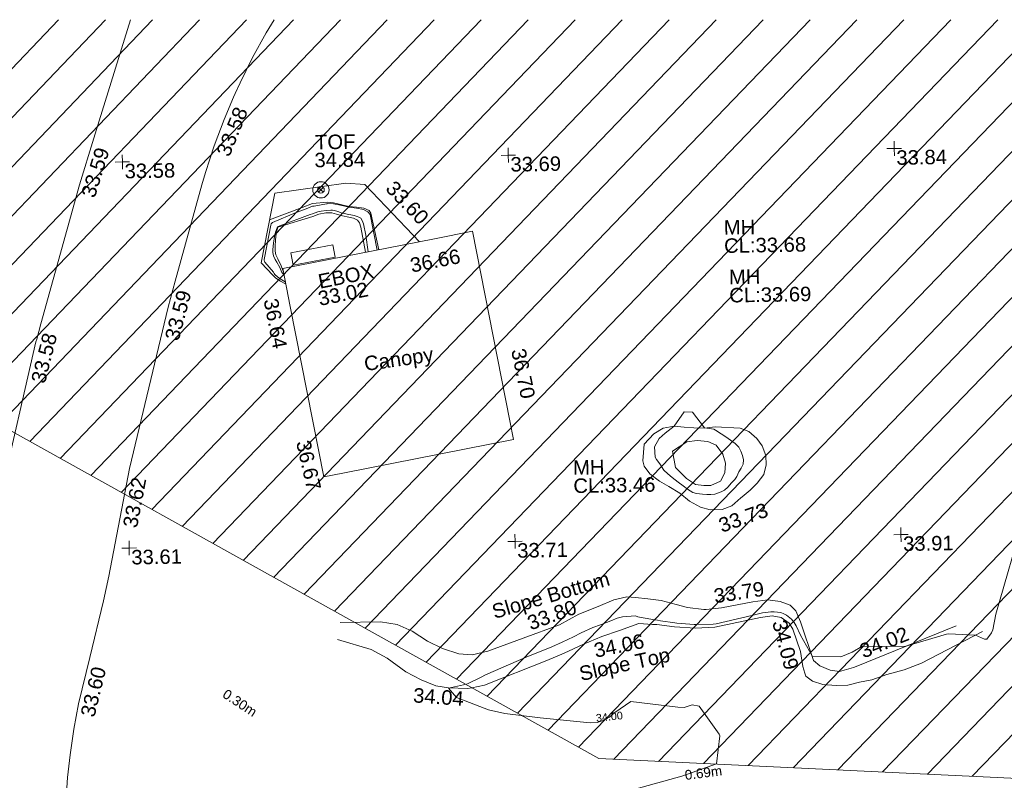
# Model space of a CAD drawing. Header units: millimetres. Extents: x -290717 to 520720, y -88450 to 287762.
# Tile 321 of 381: x 210553 to 236064, y 262329 to 282025. Entities that reach past the tile are written whole.
import ezdxf

# ---------------------------------------------------------------- set-up
doc = ezdxf.new("R2010")
doc.units = ezdxf.units.MM
for name, pattern in [('IMPORT-HIDDEN2 _3_', [4762.5, 3175, -1587.5]), ('IMPORT-UG_ELEC_LV_QLB2 _2_', [2700, 1500, -300.0000000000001, 0, -250, 150, -300.0000000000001, 0, -200]), ('IMPORT-UG_ELEC_STREET LIGHTING_QLB2 _2_', [2700, 1500, -300.0000000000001, 0, -250, 150, -300.0000000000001, 0, -200])]:
    doc.linetypes.add(name, pattern=pattern)
for name, color, linetype, lineweight, true_color in [('00__TOPO__TOP_OF_FENCE_SYMBOL', 7, 'Continuous', 9, 0x666666), ('00_TOPO_SERV_MH', 7, 'Continuous', 9, 0x666666), ('00_UAV_BUILDING_CANOPY', 7, 'Continuous', 9, 0xff7fff), ('00_UAV_ESB_BOX', 240, 'Continuous', 9, 0xff003f), ('00_UAV_FENCE', 7, 'Continuous', 9, 0x264c2f), ('00_UAV_LEVEL_SPOT', 7, 'Continuous', 9, 0x666666), ('00_UAV_SLOPE_BOTTOM', 30, 'Continuous', 9, 0xff7f00), ('00_UAV_SLOPE_TOP', 40, 'Continuous', 9, 0xffbf00), ('00_UAV_TOP_OF_FENCE', 6, 'Continuous', 9, 0xff00ff), ('00_UAV_TRACK', 7, 'Continuous', 9, 0x666666), ('01_DTM_CONTOUR_MNR', 7, 'Continuous', 9, 0xa5a552), ('01_DTM_CONTOUR_MNR_LABELS', 7, 'Continuous', 9, 0xa5a552), ('12333-PUM-2D-U-0001-C01 - Rev2_REVIT IMPORT_dwg', 7, 'Continuous', 9, 0x767676), ('PUM-CHAMBER EXTENTS', 6, 'IMPORT-HIDDEN2 _3_', 9, 0xff00ff), ('PUM-ELECTRIC-LV-QLB2', 1, 'IMPORT-UG_ELEC_LV_QLB2 _2_', 9, 0xff0000), ('PUM-UNABLE TO SURVEY', 190, 'Continuous', 9, 0x7f00ff)]:
    doc.layers.add(name, color=color, linetype=linetype, lineweight=lineweight, true_color=true_color)
doc.styles.add('Arial_1', font='arial.ttf', dxfattribs={"height": 250})
doc.styles.add('Swis721 Lt BT_1', font='swissl.ttf', dxfattribs={"height": 200})
doc.styles.add('Swis721 Lt BT_2', font='swissl.ttf', dxfattribs={"height": 375})

# ---------------------------------------------------------------- blocks, each defined once
blk = doc.blocks.new('12333-PUM-2D-U-0001-C01 - Rev2_REVIT IMPORT_dwg_MSL_Node_LineworkTOF-2077248-Site Location Plan Existing')
at = {"layer": '00__TOPO__TOP_OF_FENCE_SYMBOL', "color": 254, "true_color": 0xcccccc, "flags": 128}
for points in [[(165.3591892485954, 165.3591892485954), (0, 0), (-165.3591892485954, 165.3591892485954)], [(165.3591892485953, -165.3591892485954), (0, 0), (-165.3591892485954, -165.3591892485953)]]:
    blk.add_lwpolyline(points, dxfattribs=at)
at = {"layer": '00__TOPO__TOP_OF_FENCE_SYMBOL', "color": 254, "true_color": 0xcccccc}
for radius in [562.5594001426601, 233.853208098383]:
    blk.add_circle((0, 0), radius, dxfattribs=at)
blk = doc.blocks.new('12333-PUM-2D-U-0001-C01 - Rev2_REVIT IMPORT_dwg_UAV-2077255-Site Location Plan Existing')
at = {"layer": '00_UAV_LEVEL_SPOT', "color": 254, "true_color": 0xcccccc, "flags": 128}
for points in [[(0, -500.0000000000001), (0, 0), (-500.0000000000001, 0)], [(500.0000000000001, 0), (0, 0), (0, 500.0000000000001)]]:
    blk.add_lwpolyline(points, dxfattribs=at)
blk = doc.blocks.new('12333-PUM-2D-U-0001-C01 - Rev2_REVIT IMPORT_dwg_MGS62954_T2_Galway_ITM_3d_Rev1-2077680-Site Location Plan Existing')
at = {"layer": '00_UAV_BUILDING_CANOPY', "color": 254, "true_color": 0xcccccc, "flags": 128}
blk.add_lwpolyline([(534129040.8534998, 725828045.4499999), (534129916.1941393, 725823122.7962998), (534130002.8534999, 725822635.4499998), (534125567.5204437, 725821846.7641588), (534125071.7134048, 725821758.6003194), (534124284.5360951, 725826185.4498491), (534124109.713405, 725827168.6003194), (534128049.2394228, 725827869.1223211)], close=True, dxfattribs=at)
at = {"layer": '00_UAV_ESB_BOX', "color": 254, "true_color": 0xcccccc, "flags": 128}
blk.add_lwpolyline([(534124323.256, 725827570.5605001), (534125413.2560001, 725827756.5605), (534125468.0214465, 725827435.6232072), (534124378.0214463, 725827249.6232072)], close=True, dxfattribs=at)
at = {"layer": '00_UAV_FENCE', "color": 254, "true_color": 0xcccccc, "flags": 128}
blk.add_lwpolyline([(534123550.8535001, 725827323.4500002), (534123930.8535001, 725829124.45), (534125775.8535001, 725829346.45), (534126270.8535, 725829306.4499999), (534126804.0957745, 725828729.1934334), (534127662.1691413, 725827800.2939272)], dxfattribs=at)
at = {"layer": '00_UAV_SLOPE_BOTTOM', "color": 254, "true_color": 0xcccccc, "flags": 128}
for points in [[(534123998.256, 725828238.5605), (534124904.256, 725828499.5605001), (534125067.256, 725828557.5605), (534125250.256, 725828589.5605), (534125405.256, 725828585.5605), (534125526.2560001, 725828554.5605), (534125676.256, 725828504.5605), (534125843.256, 725828468.5605), (534125964.256, 725828437.5605), (534126059.256, 725828387.5604999), (534126113.256, 725828318.5605), (534126145.256, 725828204.5605), (534126258.1176034, 725827550.6270919)], [(534124125.9016578, 725827077.5624334), (534124068.256, 725827240.5604999), (534123982.256, 725827422.5605), (534123933.256, 725827529.5605001), (534123914.256, 725827625.5604999), (534123920.256, 725827741.5605), (534123934.256, 725827911.5605001), (534123954.256, 725828072.5605001), (534123998.256, 725828238.5605)], [(534125433.0165, 725817980.4695001), (534126482.0165, 725817976.4695), (534126911.0165, 725817903.4695001), (534127297.0164999, 725817721.4695001), (534127686.0164999, 725817455.4695002), (534128070.0165001, 725817260.4695), (534128490.0164999, 725817116.4695001), (534128840.0165, 725817082.4695002), (534129248.0164999, 725817167.4695001), (534130168.2457085, 725817488.043175), (534131111.0165, 725817816.4695002), (534131617.0165, 725818086.4695), (534132125.0164999, 725818271.4695002), (534132531.0165, 725818442.4695001), (534132867.0165001, 725818509.4695002), (534133091.0165, 725818492.4695001), (534133411.0165, 725818447.4695001), (534133759.0165, 725818399.4695001), (534134141.0165001, 725818289.4695001), (534134441.0164999, 725818205.4695003), (534134859.0165, 725818147.4695002), (534134920.8677579, 725818152.3205792), (534135318.0165, 725818183.4695001), (534136132.0164999, 725818325.4695002), (534136521.0165001, 725818370.4695001), (534136841.0164999, 725818326.4695001), (534137096.0164999, 725818220.4695001), (534137245.0164999, 725818071.4695002), (534137361.0164999, 725817785.4695), (534137675.0165, 725816778.4695001), (534137841.0164999, 725816641.4695002), (534138108.0164999, 725816519.4695002), (534138344.0165, 725816486.4695), (534138711.0164999, 725816577.4695001), (534138782.5494086, 725816604.9944671), (534141393.0165, 725817609.4695002)]]:
    blk.add_lwpolyline(points, dxfattribs=at)
blk.add_lwpolyline([(534134117.8535001, 725822260.4499999), (534134498.8535, 725822494.45), (534134762.8535, 725822526.45), (534135036.8535001, 725822496.45), (534135250.8535001, 725822396.45), (534135425.8535, 725822162.45), (534135490.8535, 725821924.4499999), (534135465.8535001, 725821679.4499999), (534135345.8535001, 725821467.45), (534135100.8534999, 725821353.4499999), (534134912.8535, 725821360.4499999), (534134698.8535001, 725821391.45), (534134472.8535001, 725821553.45), (534134186.8535, 725821843.4499999)], close=True, dxfattribs=at)
at = {"layer": '00_UAV_SLOPE_TOP', "color": 254, "true_color": 0xcccccc, "flags": 128}
for points in [[(534123784.718639, 725828431.8476721), (534124637.256, 725828735.5605), (534124906.256, 725828834.5605), (534125292.256, 725828864.5605), (534125453.256, 725828844.5605), (534125627.256, 725828799.5604999), (534125847.2560001, 725828748.5605), (534126039.256, 725828724.5605001), (534126237.256, 725828692.5605), (534126370.256, 725828628.5605), (534126416.256, 725828560.5605), (534126598.7105951, 725827611.1909474)], [(534124180.1466867, 725826772.5046299), (534124151.2560001, 725826777.5605), (534124042.256, 725826838.5605), (534123920.256, 725826923.5605001), (534123844.256, 725827003.5605), (534123550.8535001, 725827323.4500002)], [(534142065.0165001, 725817453.4695001), (534140473.0164999, 725816664.4695002), (534140019.0165, 725816498.4695001), (534139572.0164999, 725816385.4695001), (534139176.0165, 725816251.4695001), (534138859.0165, 725816201.4695001), (534138552.0164999, 725816122.4695001), (534138255.0164999, 725816123.4695001), (534137910.0165, 725816157.4695001), (534137640.0164999, 725816249.4695002), (534137469.0165, 725816380.4695), (534137448.0802875, 725816453.0292505), (534137396.0165001, 725816633.4695001), (534137342.0165001, 725817017.4695002), (534137153.0164999, 725817596.4695), (534137067.0165, 725817756.4695002), (534136859.0165, 725817906.4695001), (534136623.0164999, 725817953.4695001), (534136321.0164999, 725817914.4695001), (534135135.0164999, 725817683.4695001), (534134636.0165001, 725817667.4695), (534134090.0165, 725817715.4695001), (534133631.0164999, 725817779.4695002), (534133519.358196, 725817787.9101926), (534133168.0165001, 725817814.4695001), (534132662.0164999, 725817644.4695001), (534132201.0164999, 725817495.4695001), (534131705.0165001, 725817294.4695001), (534131222.0165001, 725817078.4695001), (534130771.0165001, 725816899.4695002), (534129141.0165001, 725816289.4695002), (534128811.8835154, 725816227.7099928), (534128704.0164999, 725816207.4695002), (534128211.0164999, 725816233.4695001), (534127879.0165, 725816293.4695002), (534127505.0164999, 725816459.4695001), (534127109.0165, 725816670.4695001), (534126635.0165, 725817033.4695002), (534126226.0164999, 725817260.4695), (534125357.0165, 725817537.4695001)]]:
    blk.add_lwpolyline(points, dxfattribs=at)
blk.add_lwpolyline([(534133390.8535, 725822461.45), (534133645.8535001, 725822716.4499999), (534133885.8535, 725822861.4500002), (534134170.8535001, 725822909.4499999), (534134435.8535002, 725822881.45), (534134680.8535, 725822856.4500002), (534134957.8535002, 725822846.4500002), (534135239.8535002, 725822875.4499999), (534135880.8535, 725822832.45), (534136105.8535, 725822740.45), (534136307.8535001, 725822552.4500002), (534136448.8535001, 725822362.45), (534136532.8535, 725822112.45), (534136536.8535001, 725821863.45), (534136470.8535001, 725821614.45), (534136300.8535, 725821399.45), (534136115.8535, 725821217.45), (534135900.1913107, 725821048.9366295), (534135868.8535, 725821024.45), (534135630.8535001, 725820820.45), (534135378.8535001, 725820727.4499999), (534135070.8535002, 725820731.4500002), (534134821.8535, 725820797.4500002), (534134536.8535001, 725820957.4499999), (534134288.8535002, 725821172.4500002), (534134006.8535001, 725821352.45), (534133768.8535, 725821495.4499999), (534133518.8535, 725821690.45), (534133377.8535, 725821890.45), (534133347.8535002, 725822023.4499999)], close=True, dxfattribs=at)
at = {"layer": '00_UAV_TRACK', "color": 254, "true_color": 0xcccccc, "flags": 128}
for points in [[(534120273.8126596, 725833679.3846389), (534119419.366, 725831077.0300001), (534119272.523953, 725830630.866269), (534118876.4595541, 725829427.4672872), (534117815.285458, 725825848.3723108), (534117698.366, 725825454.0300001), (534117677.8804828, 725825379.10747), (534116670.3660002, 725821359.0300001), (534116583.7864962, 725821003.2328463), (534115401.6091875, 725816145.0931922), (534114962.3660001, 725814340.0300002), (534114481.3660002, 725813285.0300001), (534113472.3925, 725811705.967)], [(534123992.9625626, 725833614.4666358), (534123779.6785343, 725833275.1316297), (534123418.0202284, 725832642.3816257), (534123083.1759778, 725831995.041973), (534122950.8535002, 725831719.4500003), (534122909.8704654, 725831627.158603), (534122655.0673996, 725831053.3570031), (534122387.4338335, 725830375.4620463), (534122148.4223219, 725829686.9543884), (534122049.8535001, 725829372.4500002), (534121316.6673597, 725826893.9193604), (534121116.8535, 725826218.4499999), (534120040.9634265, 725822059.8748924), (534119463.1124548, 725819283.0099471), (534119314.2505002, 725818649.824), (534118931.1650491, 725817186.2834613), (534118618.2505002, 725815990.8240002), (534118482.773454, 725815335.9711899), (534118374.8376335, 725814676.0196068), (534118302.2505004, 725814086.8240002), (534118246.7818843, 725813420.4086146)]]:
    blk.add_lwpolyline(points, dxfattribs=at)
at = {"layer": '01_DTM_CONTOUR_MNR', "color": 254, "true_color": 0xcccccc, "flags": 128}
for points in [[(534126560.9070901, 725827604.4687715), (534126394.0657896, 725828525.4210527), (534126332.4835318, 725828600.9549925), (534126220.0881356, 725828656.8135594), (534126041.3331681, 725828698.0027275), (534125849.2789846, 725828729.8115686), (534125633.6183231, 725828778.2900618), (534125446.2213057, 725828816.3831592), (534125304.357143, 725828827.6964288), (534125284.9045802, 725828825.6059161), (534125263.962766, 725828824.494681), (534124944.4602339, 725828771.8483555), (534124908.0802555, 725828766.6484268), (534124693.5548175, 725828690.5647842), (534124480.4658283, 725828615.3639283), (534123857.2686446, 725828363.267989), (534123826.9904951, 725828330.4907162), (534123817.4402379, 725828300.2071755), (534123637.2628728, 725827455.4870917), (534123630.6097561, 725827411.5029664), (534123629.5121952, 725827388.4688349), (534123634.0295921, 725827366.4374062), (534123648.0895402, 725827342.8115212), (534123864.9743078, 725827074.922923), (534123884.8354431, 725827046.7848102), (534123900.3000073, 725827016.6344848), (534123966.5340623, 725826955.4545238), (534124056.1782324, 725826883.1419531), (534124075.6374484, 725826873.5411279), (534124161.1997997, 725826821.0659322), (534124172.1994851, 725826817.197313)], [(534126329.3660225, 725827563.2964041), (534126269.3294176, 725827991.7584673), (534126213.9513423, 725828285.2684566), (534126182.9941861, 725828376.5116282), (534126150.9347181, 725828432.9413947), (534126135.3863637, 725828448.3636366), (534126103.3882354, 725828462.3137256), (534126054.4870642, 725828480.9634397), (534125978.4960767, 725828504.7362686), (534125889.5781147, 725828531.9726435), (534125842.5050783, 725828540.1421881), (534125724.582945, 725828565.5631545), (534125666.9144144, 725828578.5135136), (534125557.1929825, 725828617.9824562), (534125468.7050611, 725828646.0366493), (534125420.5033326, 725828655.6458287), (534125379.4444445, 725828658.7500002), (534125259.4677663, 725828653.9074215), (534125125.639535, 725828635.8720931), (534125036.1112418, 725828617.1872796), (534124902.2094899, 725828572.9131659), (534124843.5947462, 725828552.0663882), (534124045.931622, 725828275.8840797), (534123991.6455697, 725828247.21519), (534123930.4428765, 725828111.415085), (534123903.5391427, 725828001.7309726), (534123876.1060354, 725827826.3225286), (534123857.2999015, 725827668.8269153), (534123856.47006, 725827583.904774), (534123870.8202349, 725827497.295393), (534123915.0195616, 725827404.8882703), (534123952.9520797, 725827338.8562387), (534124027.9035151, 725827196.0732331), (534124080.8876484, 725827066.4517653), (534124112.8065664, 725827034.1508441), (534124137.5110544, 725827012.2746619)], [(534132866.0813928, 725813501.1142082), (534134215.0504742, 725813843.5444536), (534135122.1170042, 725814145.3217113), (534135220.6859853, 725814870.7649076), (534135198.9514281, 725814915.7713155), (534134697.400069, 725815647.7805984), (534134512.0247545, 725815689.4307226), (534134306.3425149, 725815620.2050042), (534134141.6196703, 725815631.1973846), (534132922.7242889, 725815799.6280088), (534132508.6793541, 725815521.5109576), (534132363.7652696, 725815407.1572913), (534132356.7000437, 725815401.582026), (534132202.8936396, 725815325.2711867), (534132041.3650901, 725815274.3544306), (534131862.0590985, 725815268.4900217), (534130566.562547, 725815416.1032829), (534129655.1996242, 725815543.1602348), (534129237.7275367, 725815653.6229534), (534128411.0790998, 725815982.1725061), (534128210.0000001, 725816230.0000001), (534128674.5000001, 725816320.5), (534128720.9429348, 725816340.1453806), (534129059.4560245, 725816502.0991358), (534129173.3576344, 725816556.8610748), (534130232.7643408, 725816995.4300185), (534130901.4388375, 725817255.6580305), (534131176.6785372, 725817371.4352968), (534131468.1620018, 725817503.6235653), (534131675.1370012, 725817599.8933235), (534131972.1566027, 725817731.7717321), (534132172.4387086, 725817803.1742061), (534132442.6104907, 725817898.406398), (534132607.4245474, 725817963.5412477), (534132746.3549024, 725817997.7560245), (534133083.1191337, 725818012.7220217), (534133148.4466501, 725817993.203474), (534133230.0483559, 725817970.1289492), (534133588.7779109, 725817905.5399987), (534133654.0012028, 725817894.4672748), (534133729.9423077, 725817879.9423076), (534134098.6331115, 725817818.41747), (534134154.9166667, 725817810.8833334), (534134604.1486501, 725817766.798645), (534134683.6806835, 725817765.3033094), (534135091.2936938, 725817761.7570142), (534135172.8353931, 725817771.2094252), (534136102.2392924, 725817968.7953911), (534136274.2120495, 725818011.2154696), (534136373.6653518, 725818033.430309), (534136593.6892361, 725818060.5052085), (534136682.1779466, 725818057.3982712), (534136854.0694621, 725818034.5412978), (534136933.3546327, 725818004.7497339), (534136995.2540416, 725817965.4888376), (534137127.4479249, 725817858.9380932), (534137197.9690315, 725817773.2381757), (534137243.2878454, 725817684.4032886), (534137351.0178903, 725817444.1887726), (534137650.0000001, 725816880), (534138390.997899, 725816865.9204018), (534138681.0980393, 725816976.3697481), (534138956.2696124, 725817129.8112278), (534140050.0000001, 725817100.0000001), (534141134.1333019, 725817402.6919457), (534141199.4502309, 725817413.2366514), (534141890.0000001, 725817360), (534142116.865262, 725817253.3591584), (534142176.3983243, 725817258.0101353), (534142301.0995805, 725817414.2744612), (534142333.5537264, 725817493.2600815), (534142422.5153284, 725817893.6315786), (534143199.3357488, 725820420.0000001)]]:
    blk.add_lwpolyline(points, dxfattribs=at)
blk.add_lwpolyline([(534133889.6426843, 725821772.7558249), (534133986.0360964, 725821674.8863636), (534134096.2814372, 725821584.8772457), (534134251.610577, 725821455.0480769), (534134379.0684714, 725821358.0334396), (534134488.4710901, 725821276.4966824), (534134624.8454469, 725821188.0221388), (534134722.8632727, 725821157.6900246), (534134874.2058824, 725821137.281046), (534134987.8230648, 725821129.6524487), (534135088.8927223, 725821120.4495938), (534135198.9408874, 725821130.9166067), (534135361.5400375, 725821185.3457447), (534135452.2406334, 725821232.6556726), (534135538.9192172, 725821306.5122161), (534135629.5466435, 725821416.7480384), (534135718.3599291, 725821504.2375886), (534135773.5833066, 725821577.5863545), (534135829.2955113, 725821702.1806595), (534135890.1454547, 725821793.4233768), (534135941.5785258, 725821894.1955129), (534135952.4808568, 725822004.4916953), (534135930.8674698, 725822122.0642571), (534135891.8070363, 725822228.7054061), (534135838.7297981, 725822341.1416152), (534135748.1692423, 725822431.3796479), (534135657.6469329, 725822498.940989), (534135536.1044247, 725822595.2776234), (534135241.8612686, 725822790.6591071), (534135203.108955, 725822809.9070145), (534134960.0000001, 725822850), (534134651.5088984, 725823265.713287), (534134438.8712454, 725823279.579152), (534134170.0000001, 725822910), (534133938.0292966, 725822734.706183), (534133778.3824239, 725822594.3491172), (534133657.4158171, 725822386.7353927), (534133664.9567159, 725822118.1683271), (534133702.7884616, 725822051.3942307), (534133783.8976879, 725821940.7028034)], close=True, dxfattribs=at)
at = {"xscale": 0.375, "yscale": 0.375, "zscale": 0.375}
for name, p in [('12333-PUM-2D-U-0001-C01 - Rev2_REVIT IMPORT_dwg_UAV-2077255-Site Location Plan Existing', (534120000, 725830000)), ('12333-PUM-2D-U-0001-C01 - Rev2_REVIT IMPORT_dwg_UAV-2077255-Site Location Plan Existing', (534130000, 725830000)), ('12333-PUM-2D-U-0001-C01 - Rev2_REVIT IMPORT_dwg_UAV-2077255-Site Location Plan Existing', (534140000, 725830000)), ('12333-PUM-2D-U-0001-C01 - Rev2_REVIT IMPORT_dwg_MSL_Node_LineworkTOF-2077248-Site Location Plan Existing', (534125129.2559999, 725829188.5605)), ('12333-PUM-2D-U-0001-C01 - Rev2_REVIT IMPORT_dwg_UAV-2077255-Site Location Plan Existing', (534120000, 725820000.0000001)), ('12333-PUM-2D-U-0001-C01 - Rev2_REVIT IMPORT_dwg_UAV-2077255-Site Location Plan Existing', (534130000, 725820000.0000001)), ('12333-PUM-2D-U-0001-C01 - Rev2_REVIT IMPORT_dwg_UAV-2077255-Site Location Plan Existing', (534140000, 725820000.0000001))]:
    blk.add_blockref(name, p, dxfattribs=at)
at = {"layer": '00_TOPO_SERV_MH', "char_height": 375, "attachment_point": 1, "line_spacing_factor": 1.005061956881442, "style": 'Swis721 Lt BT_2'}
for s, insert, width in [('MH', (534135548.745186, 725828219.722823), 949.779278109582), ('CL:33.68', (534135548.745186, 725827746.6296078), 2440.932744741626), ('MH', (534135660.745186, 725826934.722823), 949.779278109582), ('CL:33.69', (534135660.745186, 725826461.6296079), 2440.932744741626), ('MH', (534131535.3934237, 725822071.2699479), 949.779278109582), ('CL:33.46', (534131535.3934237, 725821598.1767329), 2440.932744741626)]:
    blk.add_mtext(s, dxfattribs=dict(at, insert=insert, width=width))
at = {"layer": '00_UAV_BUILDING_CANOPY', "color": 251, "true_color": 0x666666, "char_height": 375, "attachment_point": 1, "line_spacing_factor": 1.005061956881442, "style": 'Swis721 Lt BT_2'}
for s, insert, width, rotation in [('36.66', (534127380.523323, 725827372.7342775), 1495.902363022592, 10.082879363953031), ('36.64', (534123961.9930648, 725826425.3222429), 1495.902363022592, 280.0024399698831), ('Canopy', (534126148.6435735, 725824847.4995924), 2113.25889379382, 7.151198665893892), ('36.70', (534130353.0714652, 725825018.8645134), 1495.902363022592, 280.59596402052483), ('36.67', (534124736.5788724, 725822742.4812455), 1495.902363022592, 281.8956734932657)]:
    blk.add_mtext(s, dxfattribs=dict(at, insert=insert, width=width, rotation=rotation))
at = {"layer": '00_UAV_ESB_BOX', "color": 251, "true_color": 0x666666, "char_height": 375, "attachment_point": 1, "rotation": 10.316634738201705, "line_spacing_factor": 1.005061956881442, "style": 'Swis721 Lt BT_2'}
for s, insert, width in [('EBOX', (534124990.115225, 725826995.2382604), 1619.373669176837), ('33.02', (534124979.6891949, 725826551.3760287), 1495.902363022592)]:
    blk.add_mtext(s, dxfattribs=dict(at, insert=insert, width=width))
at = {"layer": '00_UAV_FENCE', "color": 251, "true_color": 0x666666, "insert": (534127055.8887752, 725829426.3244486), "char_height": 375, "width": 1495.902363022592, "attachment_point": 1, "rotation": 312.73028678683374, "line_spacing_factor": 1.005061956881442, "style": 'Swis721 Lt BT_2'}
blk.add_mtext('33.60', dxfattribs=at)
at = {"layer": '00_UAV_LEVEL_SPOT', "char_height": 375, "width": 1495.902363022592, "attachment_point": 1, "line_spacing_factor": 1.005061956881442, "style": 'Swis721 Lt BT_2'}
for s, insert in [('33.58', (534120051.8765643, 725829949.1441548)), ('33.69', (534130051.8765643, 725829949.1441548)), ('33.84', (534140051.8765643, 725829949.1441548)), ('33.61', (534120051.8765643, 725819949.1441548)), ('33.71', (534130051.8765643, 725819949.1441548)), ('33.91', (534140051.8765643, 725819949.1441548))]:
    blk.add_mtext(s, dxfattribs=dict(at, insert=insert))
at = {"layer": '00_UAV_SLOPE_BOTTOM', "color": 251, "true_color": 0x666666, "char_height": 375, "attachment_point": 1, "line_spacing_factor": 1.005061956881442, "style": 'Swis721 Lt BT_2'}
for s, insert, width, rotation in [('Slope Bottom', (534129334.3248638, 725818359.7485232), 3685.143599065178, 15.286368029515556), ('33.79', (534135101.9054547, 725818676.7037569), 1495.902363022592, 7.738703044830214), ('33.80', (534130241.2725295, 725818037.969941), 1495.902363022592, 19.221126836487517), ('34.02', (534138838.0259999, 725817156.967938), 1495.902363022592, 21.046099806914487)]:
    blk.add_mtext(s, dxfattribs=dict(at, insert=insert, width=width, rotation=rotation))
at = {"layer": '00_UAV_SLOPE_TOP', "color": 251, "true_color": 0x666666, "char_height": 375, "attachment_point": 1, "line_spacing_factor": 1.005061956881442, "style": 'Swis721 Lt BT_2'}
for s, insert, width, rotation in [('33.73', (534135242.4311773, 725820481.545224), 1495.902363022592, 18.471462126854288), ('34.09', (534136985.6536647, 725817879.0488346), 1495.902363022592, 283.80116246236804), ('34.06', (534131966.5661629, 725817318.1973789), 1495.902363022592, 10.456142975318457), ('Slope Top', (534131572.6564599, 725816720.0642722), 2763.857699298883, 11.36142468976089), ('34.04', (534127309.9149875, 725816252.3174056), 1495.902363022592, 354.90427607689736)]:
    blk.add_mtext(s, dxfattribs=dict(at, insert=insert, width=width, rotation=rotation))
at = {"layer": '00_UAV_TOP_OF_FENCE', "color": 251, "true_color": 0x666666, "char_height": 375, "attachment_point": 1, "line_spacing_factor": 1.005061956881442, "style": 'Swis721 Lt BT_2'}
for s, insert, width in [('TOF', (534124998.2454416, 725830612.2401648), 1163.479615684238), ('34.84', (534124975.8217999, 725830148.86346), 1495.902363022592)]:
    blk.add_mtext(s, dxfattribs=dict(at, insert=insert, width=width))
at = {"layer": '00_UAV_TRACK', "char_height": 375, "width": 1495.902363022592, "attachment_point": 1, "line_spacing_factor": 1.005061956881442, "style": 'Swis721 Lt BT_2'}
for s, insert, rotation in [('33.58', (534122424.2389067, 725830207.8001564), 66.94894306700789), ('33.59', (534118908.5354378, 725829176.6026765), 71.78251655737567), ('33.59', (534121011.893039, 725825426.1036874), 74.10432843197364), ('33.58', (534117528.8498993, 725824375.833319), 74.82964528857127), ('33.62', (534119843.5979428, 725820574.531504), 78.24403243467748), ('33.60', (534118657.6220777, 725815709.191597), 75.33176906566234)]:
    blk.add_mtext(s, dxfattribs=dict(at, insert=insert, rotation=rotation))
at = {"layer": '01_DTM_CONTOUR_MNR_LABELS', "color": 251, "true_color": 0x666666, "insert": (534132354.3260692, 725815517.3817396), "char_height": 200, "width": 797.8007824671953, "attachment_point": 2, "rotation": 5.035292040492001, "line_spacing_factor": 1.005061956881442, "style": 'Swis721 Lt BT_1'}
blk.add_mtext('34.00', dxfattribs=at)
blk = doc.blocks.new('12333-PUM-2D-U-0001-C01 - Rev2_REVIT IMPORT_dwg-1620468-Site Location Plan Existing')
at = {"layer": 'PUM-CHAMBER EXTENTS', "true_color": 0xfff4d4}
h = blk.add_hatch(dxfattribs=at)
h.set_pattern_fill('FP_14', style=0, pattern_type=2)
h.set_pattern_definition([(45, (-533641079.65, -725615854.3560001), (-618.7184335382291, 618.7184335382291), [])])
h.paths.add_polyline_path([(548820.3501529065, 143595.6438214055), (598554.7265481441, 155705.0015586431), (665880.350152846, 173780.643821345), (683590.8699340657, 180379.6662089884), (684126.292145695, 185226.5029211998), (699646.6566527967, 190872.8378213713), (682988.0270851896, 214267.7933273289), (606098.2658213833, 215609.9091025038), (611594.7356529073, 198837.6438862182), (620808.8827925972, 194892.6093451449), (622809.8820558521, 181730.4029184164), (546425.3200724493, 167969.8622055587), (546575.8377649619, 166438.0438213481), (546752.1501529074, 166438.0438213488), (546742.8316869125, 165904.1892620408), (546628.8411191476, 165898.6287465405), (546695.6373264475, 165218.8438213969), (546866.4501528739, 165218.8438214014), (546857.1396212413, 164685.44382141), (546748.0496345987, 164685.443821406), (546816.1401362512, 163992.4868641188), (546980.7501529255, 163999.6438213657), (547018.8501528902, 163466.243821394), (546868.4915593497, 163459.7064912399), (546935.2364494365, 162780.4438213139), (547056.9501529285, 162780.4438213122), (547056.9501528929, 162323.2438213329), (546980.1612849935, 162323.2438213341), (547055.375663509, 161557.7871773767), (547133.1501528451, 161561.2438213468), (547171.2501528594, 161104.0438213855), (547100.264113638, 161100.9574718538), (547167.3480998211, 160418.2438213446), (547285.5501528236, 160418.2438213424), (547285.5501528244, 159884.8438213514), (547219.7604079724, 159884.8438213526), (547286.664106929, 159203.9649537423), (547399.8501529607, 159199.0438213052), (547361.7501529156, 158665.643821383), (547339.521844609, 158666.0318179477), (547526.6396990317, 156761.7336279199), (547552.250152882, 156760.6438213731), (547555.1797682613, 156471.2813760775), (547638.9409207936, 155618.8442227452), (547666.5501528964, 155617.6438213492), (547669.1799035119, 155311.102130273), (547744.1895742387, 154547.7287972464), (547818.950152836, 154550.8438213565), (547809.6327004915, 154017.0473340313), (547796.3901281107, 154016.4838203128), (547863.8113582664, 153330.3380382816), (547895.1501528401, 153331.6438213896), (547933.2501528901, 152798.2438213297), (547916.1638860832, 152797.5464226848), (547983.733439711, 152109.8911528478), (548047.5501528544, 152112.4438213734), (548085.6501528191, 151579.0438214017), (548036.0897145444, 151577.0614038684), (548096.0084987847, 150967.2680053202), (548123.7501529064, 150969.4438213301), (548161.850152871, 150436.0438213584), (548148.313419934, 150434.9608827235), (548720.0288377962, 144616.6137303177)])
h.paths.add_polyline_path([(507602.6006529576, 195456.4678212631), (521342.9320607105, 197371.1634294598), (539189.5091527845, 196672.9153214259), (560381.4725447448, 200828.819264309), (577694.2496529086, 209009.0883214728), (593968.6270046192, 215821.6327356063), (467149.496982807, 218035.2688842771), (468398.9507812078, 211588.5258330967), (490993.690740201, 198483.5081887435), (503467.5815323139, 197676.0129840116), (507337.4300206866, 195598.8028811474)])
at = {"layer": 'PUM-UNABLE TO SURVEY', "color": 7, "true_color": 0xfff4d4, "flags": 128}
blk.add_lwpolyline([(467149.4969828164, 218035.2688842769), (468398.9507812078, 211588.5258330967), (490993.690740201, 198483.5081887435), (503467.5815323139, 197676.0129840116), (507602.6006529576, 195456.4678212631), (521342.9320607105, 197371.1634294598), (539189.5091527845, 196672.9153214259), (560381.472544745, 200828.8192643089), (577694.2496529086, 209009.0883214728), (593968.6270046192, 215821.6327356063)], dxfattribs=at)
blk.add_blockref('12333-PUM-2D-U-0001-C01 - Rev2_REVIT IMPORT_dwg_MGS62954_T2_Galway_ITM_3d_Rev1-2077680-Site Location Plan Existing', (-533641079.6498471, -725615854.3561786))
at = {"layer": 'PUM-ELECTRIC-LV-QLB2', "char_height": 250, "width": 1160.025439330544, "attachment_point": 2, "line_spacing_factor": 0.9417779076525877, "style": 'Arial_1'}
for s, insert, rotation in [('0.30m', (481790.3705876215, 200190.8714087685), 325.54183770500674), ('0.69m', (493681.1082121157, 198190.9213615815), 6.245765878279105)]:
    blk.add_mtext(s, dxfattribs=dict(at, insert=insert, rotation=rotation))

msp = doc.modelspace()

# ---------------------------------------------------------------- block references
at = {"layer": '12333-PUM-2D-U-0001-C01 - Rev2_REVIT IMPORT_dwg', "color": 254, "linetype": 'IMPORT-UG_ELEC_STREET LIGHTING_QLB2 _2_', "true_color": 0xffd4d4, "rotation": 0.9999999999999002}
msp.add_blockref('12333-PUM-2D-U-0001-C01 - Rev2_REVIT IMPORT_dwg-1620468-Site Location Plan Existing', (-261895.0770586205, 55869.5817132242), dxfattribs=at)

doc.saveas('drawing.dxf')
